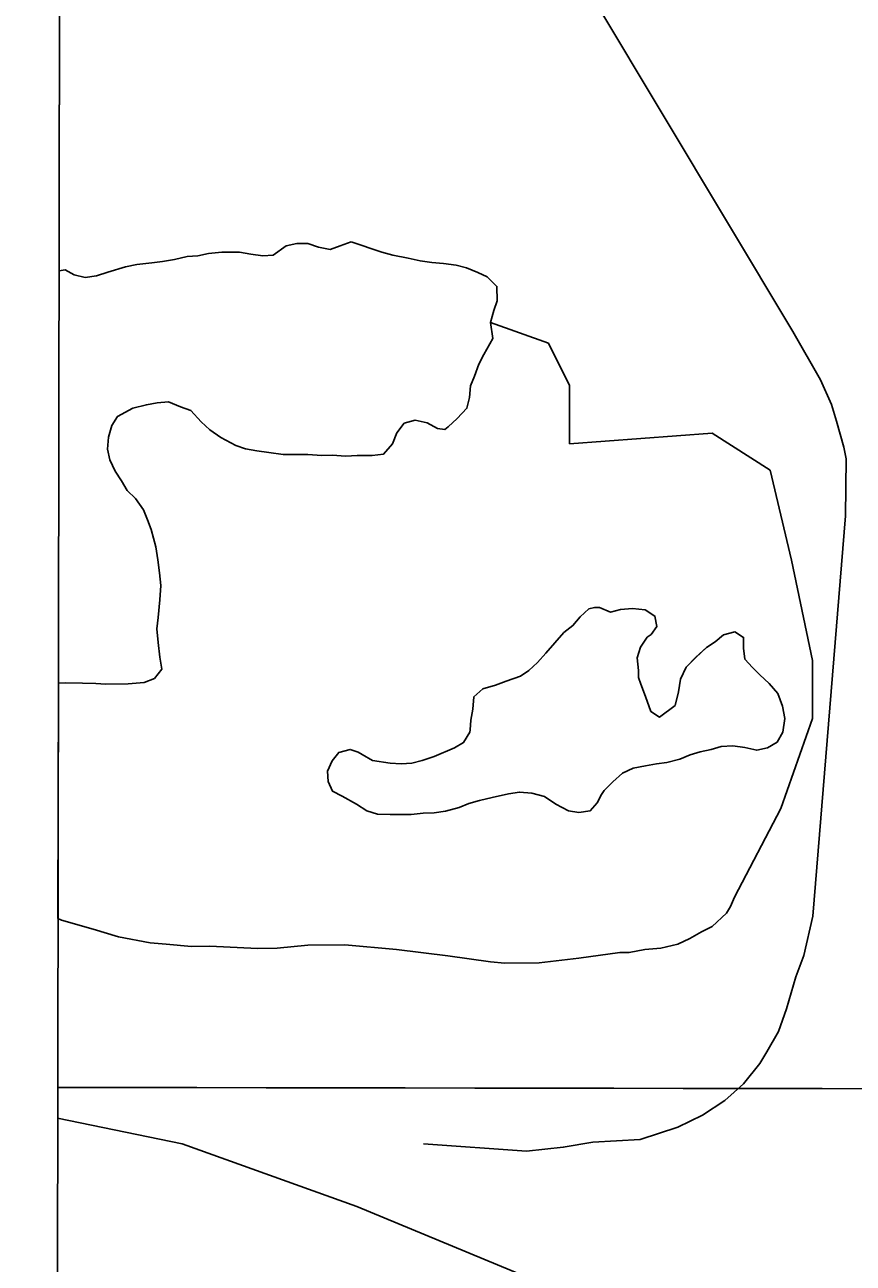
# Model space of a CAD drawing. Extents: x 3219052 to 3256913, y 800770 to 826146.
# Drawn here: x 3223219.5 to 3223463.4, y 812193.9 to 812558.3 of the extents above; entities that cross this region are included whole.
import ezdxf

# ---------------------------------------------------------------- set-up
doc = ezdxf.new("R2010")
doc.units = 0
for name, color, linetype in [('V-GRID-FRAM', 7, 'Continuous'), ('V-GRID-MAJR', 7, 'Continuous'), ('V-LEVE-TOET', 7, 'Continuous'), ('V-ROAD-CNTR', 7, 'Continuous'), ('V-SITE-VEGE', 7, 'Continuous'), ('V-TOPO-SHOR', 7, 'Continuous')]:
    doc.layers.add(name, color=color, linetype=linetype)

msp = doc.modelspace()

# ---------------------------------------------------------------- linework, layer by layer
at = {"layer": 'V-GRID-FRAM'}
for points in [[(3223248.62, 824370.115), (3254658.455, 824333.567), (3254645.2290000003, 806146.92), (3223219.523, 806183.487), (3223248.62, 824370.115)], [(3223219.523, 806183.4870000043), (3223248.62, 824370.115)]]:
    msp.add_lwpolyline(points, dxfattribs=at)
at = {"layer": 'V-GRID-MAJR'}
msp.add_spline([(3223229.222, 812245.659), (3228465.955, 812237.661), (3233702.6890000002, 812230.425), (3238939.4250000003, 812223.951), (3244176.161, 812218.238), (3249412.899, 812213.287), (3254649.637, 812209.098), (3254649.6380000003, 812209.098)], degree=3, dxfattribs=at)
at = {"layer": 'V-LEVE-TOET'}
msp.add_lwpolyline([(3224384.298, 811851.552), (3224290.563, 811876.2390000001), (3224137.387, 811920.2660000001), (3223975.599, 811969.236), (3223806.258, 812018.464), (3223674.832, 812052.819), (3223573.716, 812093.37), (3223443.684, 812154.425), (3223382.795, 812183.484), (3223317.2290000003, 812210.648), (3223265.85, 812229.068), (3223229.207438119, 812236.5946558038)], dxfattribs=at)
at = {"layer": 'V-ROAD-CNTR'}
msp.add_lwpolyline([(3223336.881, 812229.029), (3223367.21, 812226.895), (3223377.997, 812228.0480000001), (3223386.691, 812229.529), (3223400.615, 812230.366), (3223411.725, 812233.961), (3223419.006, 812237.5160000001), (3223425.58, 812241.764), (3223431.106, 812246.6950000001), (3223435.9220000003, 812252.665), (3223437.977, 812256.169), (3223441.401, 812262.127), (3223443.772, 812268.768), (3223446.466, 812278.2000000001), (3223448.839, 812284.493), (3223451.512, 812296.015), (3223461.127, 812413.853), (3223461.307, 812430.5750000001), (3223460.576, 812434.05), (3223458.409, 812441.691), (3223456.968, 812446.5530000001), (3223453.7600000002, 812453.836), (3223445.605, 812468.037), (3223387.862, 812564.297)], dxfattribs=at)
at = {"layer": 'V-SITE-VEGE'}
for p, q in [((3223357.312, 812466.046), (3223356.591, 812470.736)), ((3223356.591, 812470.736), (3223373.626, 812464.6059999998)), ((3223354.676, 812461.3190000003), (3223357.312, 812466.046)), ((3223373.626, 812464.606), (3223379.848, 812452.1630000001)), ((3223353.198, 812458.4500000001), (3223354.676, 812461.3190000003)), ((3223351.893, 812454.9130000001), (3223353.198, 812458.4500000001)), ((3223350.7460000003, 812452.0480000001), (3223351.893, 812454.9130000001)), ((3223350.447, 812448.685), (3223350.7460000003, 812452.0480000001)), ((3223379.848, 812452.1630000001), (3223379.848, 812435.054)), ((3223251.305, 812445.46), (3223255.3200000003, 812446.508)), ((3223255.3200000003, 812446.508), (3223258.502, 812447.045)), ((3223258.502, 812447.045), (3223261.855, 812447.4180000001)), ((3223261.855, 812447.4180000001), (3223265.394, 812445.9450000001)), ((3223265.394, 812445.9450000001), (3223268.427, 812444.8)), ((3223349.642, 812445.49), (3223350.447, 812448.685)), ((3223245.147, 812440.3600000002), (3223246.798, 812443.061)), ((3223246.798, 812443.061), (3223251.305, 812445.46)), ((3223268.427, 812444.8), (3223271.482, 812441.4760000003)), ((3223331.2290000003, 812441.1020000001), (3223334.407, 812441.974)), ((3223334.407, 812441.974), (3223337.94, 812441.1730000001)), ((3223344.162, 812440.063), (3223346.8200000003, 812442.4410000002)), ((3223346.8200000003, 812442.4410000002), (3223349.642, 812445.49)), ((3223244.174, 812436.993), (3223245.147, 812440.3600000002)), ((3223271.482, 812441.4760000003), (3223274.024, 812439.156)), ((3223274.024, 812439.156), (3223277.237, 812436.84)), ((3223327.77, 812435.023), (3223329.074, 812438.226)), ((3223329.074, 812438.226), (3223331.2290000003, 812441.1020000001)), ((3223337.94, 812441.1730000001), (3223340.9790000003, 812439.527)), ((3223340.9790000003, 812439.527), (3223343.162, 812439.2130000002)), ((3223343.162, 812439.213), (3223344.162, 812440.063)), ((3223243.879, 812433.4670000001), (3223244.174, 812436.993)), ((3223277.237, 812436.84), (3223281.624, 812434.536)), ((3223325.115, 812431.9760000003), (3223327.77, 812435.023)), ((3223379.848, 812435.054), (3223421.828, 812438.165)), ((3223421.828, 812438.165), (3223438.931, 812427.273)), ((3223244.5840000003, 812430.284), (3223243.879, 812433.4670000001)), ((3223281.624, 812434.536), (3223284.487, 812433.561)), ((3223284.487, 812433.561), (3223287.852, 812432.924)), ((3223287.852, 812432.924), (3223291.381, 812432.459)), ((3223291.381, 812432.459), (3223295.5810000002, 812431.8300000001)), ((3223295.5810000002, 812431.8300000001), (3223299.108, 812431.8690000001)), ((3223299.108, 812431.8690000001), (3223302.796, 812431.906)), ((3223302.796, 812431.906), (3223306.997, 812431.615)), ((3223306.997, 812431.615), (3223310.015, 812431.648)), ((3223310.015, 812431.648), (3223314.048, 812431.355)), ((3223314.048, 812431.355), (3223317.401, 812431.558)), ((3223317.401, 812431.558), (3223321.7630000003, 812431.605)), ((3223321.7630000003, 812431.605), (3223325.115, 812431.976)), ((3223246.128, 812426.946), (3223244.5840000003, 812430.284)), ((3223248.004, 812424.111), (3223246.128, 812426.946)), ((3223249.7120000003, 812421.277), (3223248.004, 812424.111)), ((3223438.931, 812427.273), (3223445.151, 812400.834)), ((3223252.086, 812418.952), (3223249.7120000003, 812421.277)), ((3223254.472, 812415.622), (3223252.086, 812418.952)), ((3223255.678, 812412.6140000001), (3223254.472, 812415.622)), ((3223256.714, 812409.769), (3223255.678, 812412.6140000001)), ((3223258.111, 812404.7520000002), (3223256.714, 812409.769)), ((3223258.654, 812400.897), (3223258.111, 812404.7520000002)), ((3223259.198, 812397.045), (3223258.654, 812400.897)), ((3223445.151, 812400.834), (3223451.3680000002, 812371.279)), ((3223259.573, 812393.357), (3223259.198, 812397.045)), ((3223259.2800000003, 812389.158), (3223259.573, 812393.357)), ((3223258.8340000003, 812383.9500000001), (3223259.2800000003, 812389.158)), ((3223258.365, 812380.5890000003), (3223258.8340000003, 812383.9500000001)), ((3223383.014, 812384.087), (3223380.86, 812381.5480000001)), ((3223385.507, 812386.465), (3223383.014, 812384.087)), ((3223387.18, 812386.817), (3223385.507, 812386.465)), ((3223388.691, 812386.834), (3223387.18, 812386.817)), ((3223391.892, 812385.525), (3223388.691, 812386.834)), ((3223394.907, 812386.2270000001), (3223391.892, 812385.525)), ((3223398.428, 812386.598), (3223394.907, 812386.2270000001)), ((3223402.124, 812386.135), (3223398.428, 812386.598)), ((3223404.9960000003, 812384.321), (3223402.124, 812386.135)), ((3223405.5300000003, 812381.304), (3223404.9960000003, 812384.321)), ((3223258.744, 812376.567), (3223258.365, 812380.5890000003)), ((3223380.86, 812381.5480000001), (3223378.1950000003, 812379.506)), ((3223403.877, 812378.939), (3223405.5300000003, 812381.304)), ((3223259.293, 812372.2090000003), (3223258.744, 812376.567)), ((3223378.1950000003, 812379.506), (3223372.8910000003, 812373.409)), ((3223400.73, 812375.213), (3223402.7120000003, 812378.087)), ((3223402.7120000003, 812378.087), (3223403.877, 812378.939)), ((3223422.696, 812376.79), (3223420.198, 812375.082)), ((3223425.193, 812378.828), (3223422.696, 812376.79)), ((3223428.539, 812379.703), (3223425.193, 812378.828)), ((3223431.073, 812378.052), (3223428.539, 812379.703)), ((3223431.108, 812374.863), (3223431.073, 812378.052)), ((3223372.8910000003, 812373.409), (3223370.403, 812370.697)), ((3223399.757, 812372.014), (3223400.73, 812375.213)), ((3223420.198, 812375.082), (3223417.04, 812372.1990000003)), ((3223431.4760000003, 812371.6780000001), (3223431.108, 812374.863)), ((3223259.833, 812368.6900000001), (3223259.293, 812372.2090000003)), ((3223370.403, 812370.697), (3223367.91, 812368.322)), ((3223400.13, 812368.326), (3223399.757, 812372.014)), ((3223414.216, 812369.313), (3223412.575, 812365.772)), ((3223417.04, 812372.1990000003), (3223414.216, 812369.313)), ((3223433.684, 812369.186), (3223431.4760000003, 812371.6780000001)), ((3223435.89, 812367.0250000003), (3223433.684, 812369.186)), ((3223451.3680000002, 812371.279), (3223451.3680000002, 812354.17)), ((3223254.674, 812364.777), (3223257.681, 812365.983)), ((3223257.681, 812365.9830000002), (3223259.833, 812368.6900000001)), ((3223365.412, 812366.618), (3223361.23, 812365.229)), ((3223367.91, 812368.322), (3223365.412, 812366.618)), ((3223400.1520000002, 812366.313), (3223400.13, 812368.326)), ((3223400.844, 812364.306), (3223400.1520000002, 812366.313)), ((3223412.575, 812365.772), (3223411.9420000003, 812362.073)), ((3223438.599, 812364.537), (3223435.89, 812367.0250000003)), ((3223229.3013814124, 812295.3124526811), (3223229.4121979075, 812364.5765817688)), ((3223229.4121979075, 812364.5765817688), (3223231.5160000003, 812364.699)), ((3223231.5160000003, 812364.699), (3223236.5500000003, 812364.584)), ((3223236.5500000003, 812364.584), (3223240.41, 812364.457)), ((3223240.41, 812364.457), (3223243.433, 812364.322)), ((3223243.433, 812364.322), (3223249.9760000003, 812364.392)), ((3223249.9760000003, 812364.392), (3223254.674, 812364.777)), ((3223354.373, 812362.976), (3223351.713, 812360.599)), ((3223358.053, 812364.023), (3223354.373, 812362.976)), ((3223361.23, 812365.229), (3223358.053, 812364.023)), ((3223402.227, 812360.6290000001), (3223400.844, 812364.306)), ((3223411.9420000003, 812362.073), (3223410.98, 812358.037)), ((3223441.149, 812361.545), (3223438.599, 812364.537)), ((3223351.713, 812360.599), (3223351.418, 812356.904)), ((3223403.781, 812356.282), (3223402.227, 812360.6290000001)), ((3223442.529, 812357.867), (3223441.149, 812361.545)), ((3223351.418, 812356.904), (3223350.779, 812353.709)), ((3223406.3170000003, 812354.631), (3223403.781, 812356.282)), ((3223410.98, 812358.037), (3223406.3170000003, 812354.631)), ((3223443.24, 812354.182), (3223442.529, 812357.867)), ((3223350.642, 812350.854), (3223350.482, 812350.1810000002)), ((3223350.779, 812353.709), (3223350.642, 812350.854)), ((3223451.3680000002, 812354.17), (3223442.04, 812327.728)), ((3223442.611, 812350.148), (3223443.24, 812354.182)), ((3223348.669, 812347.1410000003), (3223345.999, 812345.603)), ((3223350.482, 812350.1810000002), (3223348.669, 812347.1410000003)), ((3223438.128, 812345.568), (3223440.965, 812347.277)), ((3223440.965, 812347.277), (3223442.611, 812350.148)), ((3223311.947, 812344.235), (3223309.958, 812341.698)), ((3223315.293, 812345.112), (3223311.947, 812344.235)), ((3223317.65, 812344.297), (3223315.293, 812345.112)), ((3223318.832, 812343.637), (3223317.65, 812344.297)), ((3223321.873, 812341.8250000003), (3223318.832, 812343.6370000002)), ((3223345.999, 812345.603), (3223339.984, 812343.023)), ((3223412.319, 812342.275), (3223415.328, 812343.484)), ((3223415.328, 812343.484), (3223418.34, 812344.3520000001)), ((3223418.34, 812344.3520000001), (3223421.521, 812345.059)), ((3223421.521, 812345.059), (3223424.529, 812345.9290000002)), ((3223424.529, 812345.929), (3223427.886, 812346.1319999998)), ((3223427.886, 812346.132), (3223431.415, 812345.6670000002)), ((3223431.415, 812345.667), (3223434.948, 812344.8640000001)), ((3223434.948, 812344.8640000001), (3223438.128, 812345.568)), ((3223309.958, 812341.698), (3223308.649, 812338.6650000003)), ((3223327.0840000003, 812341.04), (3223321.873, 812341.8250000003)), ((3223330.272, 812340.905), (3223327.0840000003, 812341.04)), ((3223333.461, 812341.108), (3223330.272, 812340.905)), ((3223336.474, 812341.8080000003), (3223333.461, 812341.108)), ((3223339.984, 812343.023), (3223336.474, 812341.8080000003)), ((3223398.585, 812339.615), (3223402.272, 812340.324)), ((3223402.272, 812340.324), (3223405.454, 812340.86)), ((3223405.454, 812340.86), (3223408.471, 812341.229)), ((3223408.471, 812341.229), (3223412.319, 812342.275)), ((3223308.649, 812338.6650000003), (3223308.848, 812335.6460000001)), ((3223392.589, 812335.5230000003), (3223395.415, 812338.071)), ((3223395.415, 812338.071), (3223398.585, 812339.6150000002)), ((3223308.848, 812335.6460000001), (3223310.052, 812332.805)), ((3223310.052, 812332.805), (3223312.9220000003, 812331.3250000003)), ((3223389.273, 812331.796), (3223390.098, 812332.979)), ((3223390.098, 812332.979), (3223392.589, 812335.5230000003)), ((3223312.9220000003, 812331.3250000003), (3223317.14, 812329.0210000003)), ((3223317.14, 812329.0210000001), (3223320.184, 812327.0380000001)), ((3223347.359, 812327.997), (3223350.199, 812329.203)), ((3223350.199, 812329.2030000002), (3223353.378, 812330.0730000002)), ((3223353.378, 812330.073), (3223357.06, 812330.952)), ((3223357.06, 812330.952), (3223361.916, 812332.011)), ((3223361.916, 812332.011), (3223365.1010000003, 812332.547)), ((3223365.1010000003, 812332.547), (3223368.793, 812332.2500000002)), ((3223368.793, 812332.25), (3223372.4960000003, 812331.282)), ((3223372.4960000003, 812331.2820000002), (3223375.877, 812328.9690000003)), ((3223375.877, 812328.969), (3223379.59, 812326.995)), ((3223385.966, 812327.063), (3223387.954, 812329.432)), ((3223387.954, 812329.432), (3223389.273, 812331.796)), ((3223320.184, 812327.0380000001), (3223323.383, 812326.0650000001)), ((3223323.383, 812326.0650000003), (3223327.075, 812325.9360000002)), ((3223327.075, 812325.936), (3223330.262, 812325.969)), ((3223330.262, 812325.969), (3223333.285, 812326.002)), ((3223333.285, 812326.002), (3223336.803, 812326.3749999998)), ((3223336.803, 812326.375), (3223339.992, 812326.409)), ((3223339.992, 812326.409), (3223343.343, 812326.948)), ((3223343.343, 812326.948), (3223347.359, 812327.997)), ((3223379.59, 812326.995), (3223382.615, 812326.522)), ((3223382.615, 812326.522), (3223385.966, 812327.063)), ((3223442.04, 812327.728), (3223428.38, 812301.649)), ((3223428.38, 812301.649), (3223427.241, 812298.9130000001)), ((3223426.092, 812296.9550000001), (3223421.853, 812293.019)), ((3223427.241, 812298.9130000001), (3223426.092, 812296.9550000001)), ((3223230.324, 812294.887), (3223229.3013814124, 812295.3124526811)), ((3223239.693, 812292.261), (3223230.324, 812294.8869999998)), ((3223421.853, 812293.019), (3223418.756, 812291.4280000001)), ((3223247.113, 812290.0040000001), (3223239.693, 812292.261)), ((3223256.475, 812288.157), (3223247.113, 812290.0040000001)), ((3223415.272, 812289.4430000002), (3223411.787, 812287.8520000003)), ((3223418.756, 812291.4280000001), (3223415.272, 812289.443)), ((3223261.148, 812287.817), (3223256.475, 812288.157)), ((3223268.552, 812287.117), (3223261.148, 812287.817)), ((3223274.001, 812287.174), (3223268.552, 812287.117)), ((3223288.022, 812286.5430000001), (3223274.001, 812287.1740000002)), ((3223293.859, 812286.605), (3223288.022, 812286.5430000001)), ((3223302.802, 812287.479), (3223293.859, 812286.605)), ((3223313.7, 812287.594), (3223302.802, 812287.479)), ((3223328.898, 812286.1970000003), (3223313.7, 812287.594)), ((3223344.094, 812284.411), (3223328.898, 812286.1970000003)), ((3223394.688, 812285.335), (3223382.6380000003, 812283.6510000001)), ((3223397.412, 812285.363), (3223394.688, 812285.335)), ((3223402.073, 812286.1910000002), (3223397.412, 812285.363)), ((3223406.74, 812286.6290000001), (3223402.073, 812286.1910000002)), ((3223411.787, 812287.8520000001), (3223406.74, 812286.6290000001)), ((3223356.569, 812282.5970000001), (3223344.094, 812284.411)), ((3223360.855, 812282.253), (3223356.569, 812282.5970000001)), ((3223370.972, 812282.359), (3223360.855, 812282.253)), ((3223382.6380000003, 812283.6510000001), (3223370.972, 812282.359))]:
    msp.add_line(p, q, dxfattribs=at)
for points in [[(3223378.1950000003, 812379.506), (3223380.86, 812381.5480000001), (3223383.014, 812384.087), (3223385.507, 812386.465), (3223387.18, 812386.817), (3223388.691, 812386.834), (3223391.892, 812385.525), (3223394.907, 812386.2270000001), (3223398.428, 812386.598), (3223402.124, 812386.135), (3223404.9960000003, 812384.321), (3223405.5300000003, 812381.304), (3223403.877, 812378.939), (3223402.7120000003, 812378.087), (3223400.73, 812375.213), (3223399.757, 812372.014), (3223400.13, 812368.326), (3223400.1520000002, 812366.313), (3223400.844, 812364.306), (3223402.227, 812360.6290000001), (3223403.781, 812356.282), (3223406.3170000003, 812354.631), (3223410.98, 812358.037), (3223411.9420000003, 812362.073), (3223412.575, 812365.772), (3223414.216, 812369.313), (3223417.04, 812372.199), (3223420.198, 812375.082), (3223422.696, 812376.79), (3223425.193, 812378.828), (3223428.539, 812379.703), (3223431.073, 812378.052), (3223431.108, 812374.863), (3223431.4760000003, 812371.6780000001), (3223433.684, 812369.186), (3223435.89, 812367.025), (3223438.599, 812364.537), (3223441.149, 812361.545), (3223442.529, 812357.867), (3223443.24, 812354.182), (3223442.611, 812350.148), (3223440.965, 812347.277), (3223438.128, 812345.568), (3223434.948, 812344.8640000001), (3223431.415, 812345.667), (3223427.886, 812346.132), (3223424.529, 812345.929), (3223421.521, 812345.059), (3223418.34, 812344.3520000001), (3223415.328, 812343.484), (3223412.319, 812342.275), (3223408.471, 812341.229), (3223405.454, 812340.86), (3223402.272, 812340.324), (3223398.585, 812339.615), (3223395.415, 812338.071), (3223392.589, 812335.523), (3223390.098, 812332.979), (3223389.273, 812331.796), (3223387.954, 812329.432), (3223385.966, 812327.063), (3223382.615, 812326.522), (3223379.59, 812326.995), (3223375.877, 812328.969), (3223372.4960000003, 812331.282), (3223368.793, 812332.25), (3223365.1010000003, 812332.547), (3223361.916, 812332.011), (3223357.06, 812330.952), (3223353.378, 812330.073), (3223350.199, 812329.203), (3223347.359, 812327.997), (3223343.343, 812326.948), (3223339.992, 812326.409), (3223336.803, 812326.375), (3223333.285, 812326.002), (3223330.262, 812325.969), (3223327.075, 812325.936), (3223323.383, 812326.0650000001), (3223320.184, 812327.0380000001), (3223317.14, 812329.0210000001), (3223312.9220000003, 812331.3250000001), (3223310.052, 812332.805), (3223308.848, 812335.6460000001), (3223308.649, 812338.665), (3223309.958, 812341.698), (3223311.947, 812344.235), (3223315.293, 812345.112), (3223317.65, 812344.297), (3223318.832, 812343.637), (3223321.873, 812341.8250000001), (3223327.0840000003, 812341.04), (3223330.272, 812340.905), (3223333.461, 812341.108), (3223336.474, 812341.808), (3223339.984, 812343.023), (3223345.999, 812345.603), (3223348.669, 812347.1410000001), (3223350.482, 812350.181), (3223350.642, 812350.854), (3223350.779, 812353.709)], [(3223350.779, 812353.709), (3223351.418, 812356.904), (3223351.713, 812360.599), (3223354.373, 812362.976), (3223358.053, 812364.023), (3223361.23, 812365.229), (3223365.412, 812366.618), (3223367.91, 812368.322), (3223370.403, 812370.697), (3223372.8910000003, 812373.409), (3223378.1950000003, 812379.506)]]:
    msp.add_lwpolyline(points, dxfattribs=at)
at = {"layer": 'V-TOPO-SHOR'}
for points in [[(3223315.561, 812494.468), (3223312.3850000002, 812493.26), (3223309.376, 812492.2220000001), (3223306.014, 812492.859), (3223302.813, 812493.9990000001), (3223299.624, 812493.965), (3223296.443, 812493.26), (3223292.612, 812490.534), (3223289.595, 812490.335), (3223286.0640000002, 812490.8), (3223282.701, 812491.437), (3223277.499, 812491.382), (3223273.643, 812491.005), (3223270.4620000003, 812490.301), (3223267.278, 812490.1), (3223263.593, 812489.221), (3223260.075, 812488.681), (3223256.89, 812488.31), (3223252.534, 812487.761), (3223249.186, 812487.055), (3223243.998, 812485.49), (3223240.654, 812484.447), (3223237.303, 812483.909), (3223234.106, 812484.714), (3223231.4050000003, 812486.196), (3223229.606316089, 812485.9071367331)], [(3223354.676, 812461.319), (3223357.312, 812466.046), (3223356.591, 812470.736), (3223357.562, 812474.2710000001), (3223358.537, 812477.134), (3223358.494, 812481.328), (3223355.61, 812484.153), (3223352.913, 812485.465), (3223349.542, 812486.774), (3223346.5130000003, 812487.581), (3223342.8140000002, 812488.044), (3223339.288, 812488.343), (3223335.927, 812488.812), (3223332.394, 812489.613), (3223327.8540000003, 812490.571), (3223324.657, 812491.378), (3223315.561, 812494.468)], [(3223229.4121979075, 812364.5765817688), (3223231.5160000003, 812364.699), (3223236.5500000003, 812364.584), (3223240.41, 812364.457), (3223243.433, 812364.322), (3223249.9760000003, 812364.392), (3223254.6720000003, 812364.777), (3223257.681, 812365.983), (3223259.833, 812368.6900000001), (3223259.293, 812372.209), (3223258.744, 812376.567), (3223258.365, 812380.589), (3223258.8340000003, 812383.9500000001), (3223259.2800000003, 812389.158), (3223259.573, 812393.357), (3223259.198, 812397.045), (3223258.654, 812400.897), (3223258.111, 812404.752), (3223256.714, 812409.7710000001), (3223255.678, 812412.6140000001), (3223254.472, 812415.622), (3223252.086, 812418.952), (3223249.7120000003, 812421.277), (3223248.004, 812424.111), (3223246.128, 812426.946), (3223244.5840000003, 812430.284), (3223243.877, 812433.4670000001), (3223244.176, 812436.993), (3223245.147, 812440.36), (3223246.798, 812443.061), (3223251.303, 812445.46), (3223255.3200000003, 812446.508), (3223258.502, 812447.047), (3223261.855, 812447.4180000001), (3223265.394, 812445.943), (3223268.427, 812444.8), (3223271.482, 812441.476), (3223274.024, 812439.156), (3223277.237, 812436.84), (3223281.624, 812434.536), (3223284.487, 812433.561), (3223287.852, 812432.924), (3223291.381, 812432.459), (3223295.5810000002, 812431.8300000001), (3223299.106, 812431.867), (3223302.796, 812431.906), (3223306.997, 812431.615), (3223310.015, 812431.648), (3223314.048, 812431.355), (3223317.401, 812431.558), (3223321.7630000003, 812431.605), (3223325.115, 812431.976), (3223327.77, 812435.023), (3223329.076, 812438.226), (3223331.2290000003, 812441.1020000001), (3223334.407, 812441.974), (3223337.94, 812441.171), (3223340.9790000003, 812439.527), (3223343.162, 812439.213), (3223344.162, 812440.063), (3223346.8200000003, 812442.441), (3223349.642, 812445.49), (3223350.447, 812448.687), (3223350.7460000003, 812452.0480000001), (3223351.893, 812454.9130000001), (3223353.198, 812458.4500000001), (3223354.676, 812461.319)], [(3223378.1950000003, 812379.506), (3223380.86, 812381.5480000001), (3223383.014, 812384.087), (3223385.507, 812386.465), (3223387.18, 812386.817), (3223388.691, 812386.834), (3223391.892, 812385.525), (3223394.907, 812386.2270000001), (3223398.428, 812386.6), (3223402.124, 812386.135), (3223404.9960000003, 812384.321), (3223405.5300000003, 812381.304), (3223403.877, 812378.939), (3223402.7120000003, 812378.087), (3223400.73, 812375.213), (3223399.757, 812372.014), (3223400.13, 812368.326), (3223400.1520000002, 812366.313), (3223400.844, 812364.306), (3223402.225, 812360.6290000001), (3223403.781, 812356.282), (3223406.3170000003, 812354.631), (3223410.98, 812358.037), (3223411.9420000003, 812362.073), (3223412.575, 812365.772), (3223414.216, 812369.313), (3223417.04, 812372.197), (3223420.198, 812375.082), (3223422.696, 812376.7880000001), (3223425.193, 812378.828), (3223428.539, 812379.703), (3223431.073, 812378.052), (3223431.108, 812374.863), (3223431.4760000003, 812371.6780000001), (3223433.684, 812369.184), (3223435.89, 812367.025), (3223438.599, 812364.537), (3223441.149, 812361.545), (3223442.529, 812357.867), (3223443.24, 812354.182), (3223442.611, 812350.148), (3223440.965, 812347.277), (3223438.128, 812345.568), (3223434.948, 812344.8640000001), (3223431.415, 812345.667), (3223427.886, 812346.132), (3223424.531, 812345.929), (3223421.521, 812345.059), (3223418.34, 812344.3520000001), (3223415.328, 812343.484), (3223412.319, 812342.275), (3223408.471, 812341.229), (3223405.454, 812340.86), (3223402.272, 812340.324), (3223398.5870000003, 812339.615), (3223395.415, 812338.071), (3223392.589, 812335.523), (3223390.098, 812332.979), (3223389.273, 812331.796), (3223387.954, 812329.432), (3223385.966, 812327.063), (3223382.615, 812326.522), (3223379.59, 812326.995), (3223375.877, 812328.969), (3223372.4960000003, 812331.284), (3223368.793, 812332.25), (3223365.098, 812332.547), (3223361.916, 812332.011), (3223357.06, 812330.952), (3223353.378, 812330.073), (3223350.199, 812329.203), (3223347.359, 812327.997), (3223343.343, 812326.948), (3223339.992, 812326.409), (3223336.803, 812326.375), (3223333.285, 812326.002), (3223330.262, 812325.969), (3223327.075, 812325.936), (3223323.383, 812326.0650000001), (3223320.184, 812327.0380000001), (3223317.14, 812329.0210000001), (3223312.9220000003, 812331.3250000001), (3223310.052, 812332.805), (3223308.848, 812335.6460000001), (3223308.649, 812338.665), (3223309.958, 812341.698), (3223311.947, 812344.235), (3223315.293, 812345.112), (3223317.65, 812344.297), (3223318.832, 812343.637), (3223321.873, 812341.8250000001), (3223327.0840000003, 812341.04), (3223330.272, 812340.905), (3223333.461, 812341.108), (3223336.474, 812341.81), (3223339.984, 812343.023), (3223345.999, 812345.603), (3223348.667, 812347.1410000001), (3223350.482, 812350.181), (3223350.642, 812350.854), (3223350.779, 812353.709)], [(3223350.779, 812353.709), (3223351.418, 812356.904), (3223351.713, 812360.599), (3223354.373, 812362.976), (3223358.053, 812364.023), (3223361.23, 812365.229), (3223365.412, 812366.618), (3223367.91, 812368.322), (3223370.403, 812370.697), (3223372.8910000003, 812373.409), (3223378.1950000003, 812379.506)]]:
    msp.add_lwpolyline(points, dxfattribs=at)

doc.saveas('drawing.dxf')
